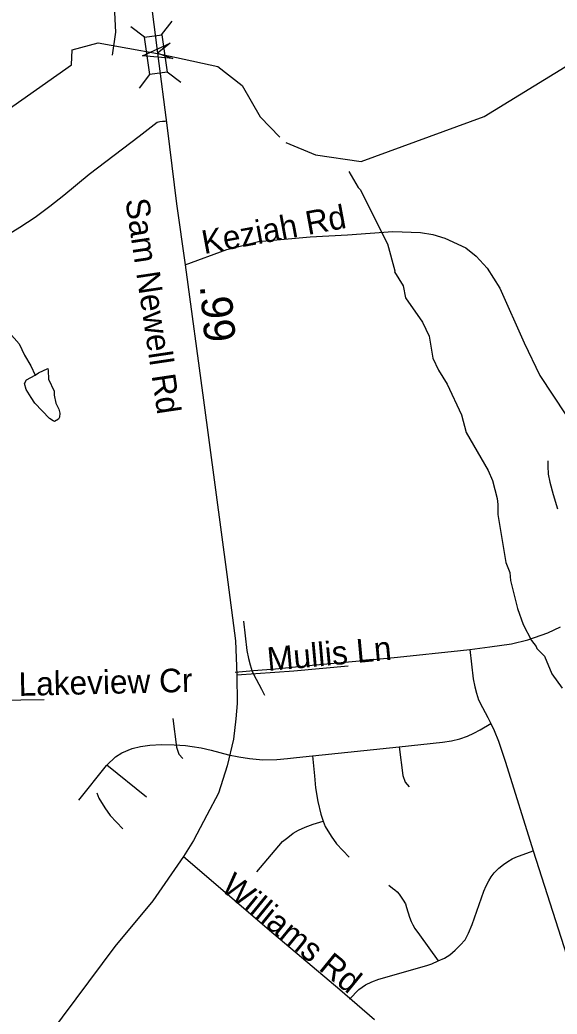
# Model space of a CAD drawing. Extents: x 1383679 to 1536984, y 460658 to 651027.
# Drawn here: x 1487378 to 1489537, y 513125 to 517122 of the extents above; entities that cross this region are included whole.
import ezdxf

# ---------------------------------------------------------------- set-up
doc = ezdxf.new("R2010")
doc.units = 0
for name, color, linetype in [('Default', 7, 'Continuous'), ('Exist Hydrographic Creek Single Shore', 7, 'Continuous'), ('Exist Hydrographic Misc Water Feature', 7, 'Continuous'), ('Exist Road Non-System Type 51', 7, 'Continuous'), ('Exist Road Non-System Type 51 Label', 7, 'Continuous'), ('Exist Road Secondary Mileage Hundredths English Label', 7, 'Continuous'), ('Exist Road Secondary Structure Standard Bridge Attributed CELL', 7, 'Continuous'), ('Exist Road Secondary Structure Standard Bridge CELL', 7, 'Continuous'), ('Exist Road Secondary Type 51 Attributed', 7, 'Continuous'), ('Exist Road Secondary Type 51 Label', 7, 'Continuous')]:
    doc.layers.add(name, color=color, linetype=linetype)

msp = doc.modelspace()

# ---------------------------------------------------------------- linework, layer by layer
at = {"layer": 'Default'}
for points in [[(1487992.9, 514313.7), (1488006.9, 514198), (1488015.9, 514170.9), (1488032.4, 514152.8)], [(1487687.4, 514014.9), (1487695.3, 513993.3), (1487719.4, 513954.1), (1487740.4, 513924.1), (1487791.7, 513869.9)]]:
    msp.add_lwpolyline(points, dxfattribs=at)
at = {"layer": 'Exist Hydrographic Creek Single Shore'}
for points in [[(1488447, 516629.2), (1488566, 516579.5), (1488749, 516552.8), (1489244, 516733.3), (1490314, 517391.1), (1490701, 517583.6), (1491105.4, 518010.4)], [(1487243.1, 516701.4), (1487585.8, 516941.1), (1487587.6, 517001.1), (1487692.5, 517029.3), (1487930.4, 516987), (1488007, 516970.7), (1488173.9, 516934.5), (1488271, 516857.9), (1488344, 516731.7), (1488422.7, 516651)]]:
    msp.add_lwpolyline(points, dxfattribs=at)
at = {"layer": 'Exist Hydrographic Misc Water Feature'}
for points in [[(1487750.4, 516979.5), (1487764, 517073), (1487754.8, 517233.1), (1487761.3, 517291.3), (1487740.5, 517337.3), (1487724.9, 517361.6), (1487687.7, 517402.3), (1487658.1, 517422.8)], [(1488700.3, 516511.8), (1488737, 516447.6), (1488744.8, 516439.5), (1488855.1, 516221.5), (1488884.3, 516113.4), (1488883.1, 516109), (1488918.1, 516052.4), (1488927.3, 516004.2), (1488995.5, 515907), (1489022.6, 515850.6), (1489037.1, 515762.3), (1489060.2, 515713.9), (1489095.3, 515657.3), (1489152.1, 515534.8), (1489171.9, 515463.9), (1489259.2, 515310.4), (1489276.6, 515270.1), (1489295.3, 515197.8), (1489298.9, 515173.7), (1489298.2, 515133.7), (1489330.9, 514941.2), (1489346.2, 514900.9), (1489349.7, 514868.9), (1489377.8, 514756.4), (1489400.6, 514692), (1489433.4, 514627.4), (1489453, 514603.1), (1489455, 514595), (1489485.9, 514564.1), (1489515.1, 514493.9), (1489557.1, 514435.7)], [(1486719.8, 516093.6), (1486751.3, 516075.3), (1486774.8, 516054.9), (1486806.5, 516034.3), (1486837.9, 516001.8), (1486853.8, 515993.5), (1486886.4, 515968.6), (1486940.4, 515916), (1486960.9, 515915.2), (1486988.3, 515923.3), (1487013.1, 515947.3), (1487053.8, 515975.3), (1487079.7, 515997.4), (1487154.5, 516038.1), (1487190.5, 516039.5), (1487222.3, 516026.9), (1487245.8, 516002.4), (1487286.1, 515928.2), (1487324.1, 515877.1), (1487374.6, 515820.2), (1487395.8, 515773.8), (1487421.1, 515731.4), (1487438.9, 515694.1)], [(1487438.9, 515694.1), (1487452.6, 515702.8), (1487490.4, 515720.9), (1487490.8, 515712.1), (1487492.1, 515678.1), (1487515.3, 515629.7), (1487515.1, 515613.7), (1487522.5, 515581.6), (1487534, 515557.3), (1487537.8, 515541.3), (1487537.5, 515525.3), (1487533.4, 515517.4), (1487517.2, 515507.7), (1487511.3, 515509.8), (1487497.4, 515520), (1487438.5, 515581.1), (1487422.9, 515603.4), (1487403.4, 515635.7), (1487395.8, 515659.8), (1487404.1, 515675.6), (1487438.9, 515694.1)]]:
    msp.add_lwpolyline(points, dxfattribs=at)
at = {"layer": 'Exist Road Non-System Type 51'}
for p, q in [((1487230.2, 514387.2), (1487475.5, 514390.3)), ((1488553.8, 514163.3), (1488902.6, 514200)), ((1487887, 513997), (1487726.8, 514125.8)), ((1489440.1, 513782.2), (1489597.1, 513293.3))]:
    msp.add_line(p, q, dxfattribs=at)
for points in [[(1486837.6, 515897.3), (1486841.8, 515903.1), (1486847.4, 515913.5), (1486872.2, 515942.1), (1486898.2, 515968.3), (1486921.4, 515988.2), (1486959, 516017.4), (1487032.2, 516071.7), (1487140.9, 516145), (1487207.2, 516184.6), (1487377.8, 516288.5), (1487439, 516328.7), (1487497.6, 516373.4), (1487553.9, 516417.4), (1487656.6, 516501.8), (1487856.8, 516654.8), (1487930.1, 516710.8), (1487939.6, 516713.4), (1487951.2, 516714.7), (1487963.6, 516714.7)], [(1488041.6, 516136.8), (1488209.8, 516198.3), (1488336.6, 516230.8), (1488544, 516249.8), (1488693.8, 516257.6), (1488877.1, 516271), (1488987.7, 516267.7), (1489037.2, 516259.8), (1489085.6, 516244.2), (1489169.8, 516205.1), (1489211.2, 516171.5), (1489255, 516123.4), (1489306.9, 516042.9), (1489403.7, 515823.7), (1489467.5, 515692.7), (1489623.8, 515455.8)], [(1489499.4, 515348.8), (1489499.4, 515327.6), (1489501.4, 515295.8), (1489507.1, 515263.1), (1489520.6, 515213.9), (1489538.2, 515156.2)], [(1488276.2, 514705.1), (1488290.1, 514586.8), (1488295.9, 514555.1), (1488302.7, 514529.1), (1488311.3, 514503.1), (1488327.7, 514471.2), (1488348.9, 514431.7), (1488360.4, 514407.8)], [(1489185.9, 514591.4), (1489266.8, 514602.1), (1489353.4, 514614.4), (1489418.5, 514629.9), (1489499, 514657.8), (1489550.8, 514682.6)], [(1488243.1, 514500), (1488316.8, 514506.3), (1488404.4, 514512.8), (1488552.2, 514527.7), (1488728.4, 514544), (1488895.5, 514559.8), (1489149.1, 514586.6), (1489185.9, 514591.4)], [(1489185.9, 514591.4), (1489199.8, 514473.1), (1489205.6, 514441.3), (1489212.4, 514415.3), (1489221, 514389.3), (1489237.4, 514357.5), (1489258.6, 514318), (1489270.1, 514294.1)], [(1488250.2, 514488.6), (1488478.9, 514505.1), (1488697.2, 514525.3)], [(1487992.9, 514313.7), (1488006.9, 514198), (1488015.9, 514170.9), (1488032.4, 514152.8)], [(1488902.6, 514200), (1489076.1, 514218.2), (1489112.2, 514224.2), (1489145.4, 514231.8), (1489177, 514242.3), (1489202.6, 514254.3), (1489228.1, 514267.9), (1489270.1, 514294.1)], [(1489270.1, 514294.1), (1489283.6, 514266), (1489300.9, 514222.7), (1489329.9, 514137.9), (1489440.1, 513782.2)], [(1487726.8, 514125.8), (1487762.1, 514159.5), (1487787.6, 514176.1), (1487828.4, 514192.7), (1487862.9, 514201.7), (1487900.6, 514206.2), (1487947.4, 514209.2), (1487998.4, 514207.7), (1488043.6, 514204.7), (1488070.6, 514201.7), (1488106.9, 514195.9), (1488145.9, 514186.6), (1488216.5, 514167.8)], [(1488902.6, 514200), (1488916.6, 514084.2), (1488925.6, 514057.2), (1488942.1, 514039.1)], [(1488216.5, 514167.8), (1488257.2, 514159.5), (1488301.1, 514152.8), (1488354.1, 514147.9), (1488410.9, 514149), (1488453, 514153.5), (1488489.1, 514156.5), (1488553.8, 514163.3)], [(1488553.8, 514163.3), (1488561.4, 514082.8), (1488565.9, 514034.6), (1488574.9, 513980.4), (1488586.9, 513929.2), (1488597.1, 513901.2)], [(1487614.6, 513984.9), (1487725.9, 514124.9), (1487726.8, 514125.8)], [(1487687.4, 514014.9), (1487695.3, 513993.3), (1487719.4, 513954.1), (1487740.4, 513924.1), (1487791.7, 513869.9)], [(1488329.5, 513697.4), (1488433.4, 513819.3), (1488454.5, 513835.9), (1488475.5, 513852.5), (1488498.1, 513864.5), (1488523.6, 513876.6), (1488556.9, 513888.6), (1488597.1, 513901.2)], [(1488597.1, 513901.2), (1488605, 513879.6), (1488629.1, 513840.4), (1488650.1, 513810.3), (1488701.4, 513756.2)], [(1489058.6, 513339.4), (1489083.9, 513350.1), (1489106.1, 513363.8), (1489127.4, 513381.9), (1489147.6, 513402.1), (1489166.6, 513424.4), (1489180.5, 513451), (1489195.4, 513485), (1489242.5, 513619.4), (1489251.6, 513641.7), (1489261.9, 513661.1), (1489272.1, 513677.1), (1489284.1, 513693.1), (1489303, 513711.9), (1489320.8, 513726.2), (1489339, 513738.8), (1489356.1, 513749), (1489371, 513755.8), (1489440.1, 513782.2)], [(1488860.2, 513643.4), (1488875.8, 513631.4), (1488884.1, 513624.7), (1488893.6, 513616.5), (1488901.6, 513607.1), (1488909.9, 513595.7), (1488918.6, 513583.6), (1488926.9, 513568.6), (1488932.1, 513554.1), (1488943.6, 513514.8), (1488949.6, 513497.7), (1488956.9, 513484), (1488965.4, 513469.9), (1488983.2, 513443.8), (1489058.6, 513339.4)], [(1488702.9, 513185.5), (1488740.5, 513224.7), (1488767.1, 513242.7), (1488791.5, 513255.5), (1488820.2, 513266.1), (1489012.6, 513320.2), (1489033.9, 513327.8), (1489058.6, 513339.4)]]:
    msp.add_lwpolyline(points, dxfattribs=at)
at = {"layer": 'Exist Road Secondary Structure Standard Bridge Attributed CELL'}
msp.add_lwpolyline([(1487992.3, 516966.5), (1487870.9, 516977.4), (1487981.5, 517028.7), (1487930.9, 516987.9)], close=True, dxfattribs=at)
at = {"layer": 'Exist Road Secondary Structure Standard Bridge CELL'}
for p, q in [((1487879.2, 517052), (1487824.1, 517093.6)), ((1487947.5, 517061.5), (1487989.1, 517116.6)), ((1487858.1, 516847.2), (1487899.7, 516902.3)), ((1488024.7, 516870.5), (1487969.6, 516912))]:
    msp.add_line(p, q, dxfattribs=at)
msp.add_lwpolyline([(1487899.7, 516902.3), (1487878.8, 517051.9), (1487948.8, 517061.7), (1487969.6, 516912)], close=True, dxfattribs=at)
at = {"layer": 'Exist Road Secondary Type 51 Attributed'}
for points in [[(1487184.5, 518636.6), (1487461.9, 518401.3), (1487587.6, 518288.3), (1487686.7, 518177.6), (1487730.4, 518115), (1487782.3, 518018.3), (1487826.1, 517819.8), (1487838.8, 517731.4), (1487855.3, 517483.2), (1487879.6, 517312.9), (1487907.8, 517165.8), (1487930.9, 516987.9)], [(1487930.9, 516987.9), (1487969.8, 516688.5), (1488006.5, 516381.9), (1488041.6, 516136.8), (1488115.3, 515593.4), (1488209.8, 514892.3), (1488244.4, 514626.1), (1488250.2, 514488.6), (1488251.3, 514373.4), (1488245.5, 514312.9), (1488236.1, 514231), (1488210.3, 514123.5), (1488176.3, 514014), (1488129.2, 513925), (1488075, 513823.2), (1488035.8, 513758.4)], [(1488035.8, 513758.4), (1487912.5, 513580.6), (1487759.3, 513397.2), (1487496.5, 513044.9)], [(1488035.8, 513758.4), (1488397.7, 513447.5), (1488664, 513224.5), (1488802.3, 513103.7)]]:
    msp.add_lwpolyline(points, dxfattribs=at)

# ---------------------------------------------------------------- texts
at = {"layer": 'Exist Road Non-System Type 51 Label'}
for s, rotation, p in [('Sam Newell Rd', 278.5152, (1487801.3, 516397.9)), ('Keziah Rd', 10.4589, (1488118.2, 516180.1)), ('Mullis Ln', 5.2357, (1488375.4, 514504.4)), ('Lakeview Cr', 1.3602, (1487373.5, 514404.3))]:
    msp.add_text(s, height=95, rotation=rotation, dxfattribs=at).set_placement(p)
at = {"layer": 'Exist Road Secondary Mileage Hundredths English Label'}
msp.add_text('.99', height=125, rotation=275.1237, dxfattribs=at).set_placement((1488100.5, 516052.9))
at = {"layer": 'Exist Road Secondary Type 51 Label'}
msp.add_text('Williams Rd', height=95, rotation=320.8768, dxfattribs=at).set_placement((1488180.4, 513626.4))

doc.saveas('drawing.dxf')
